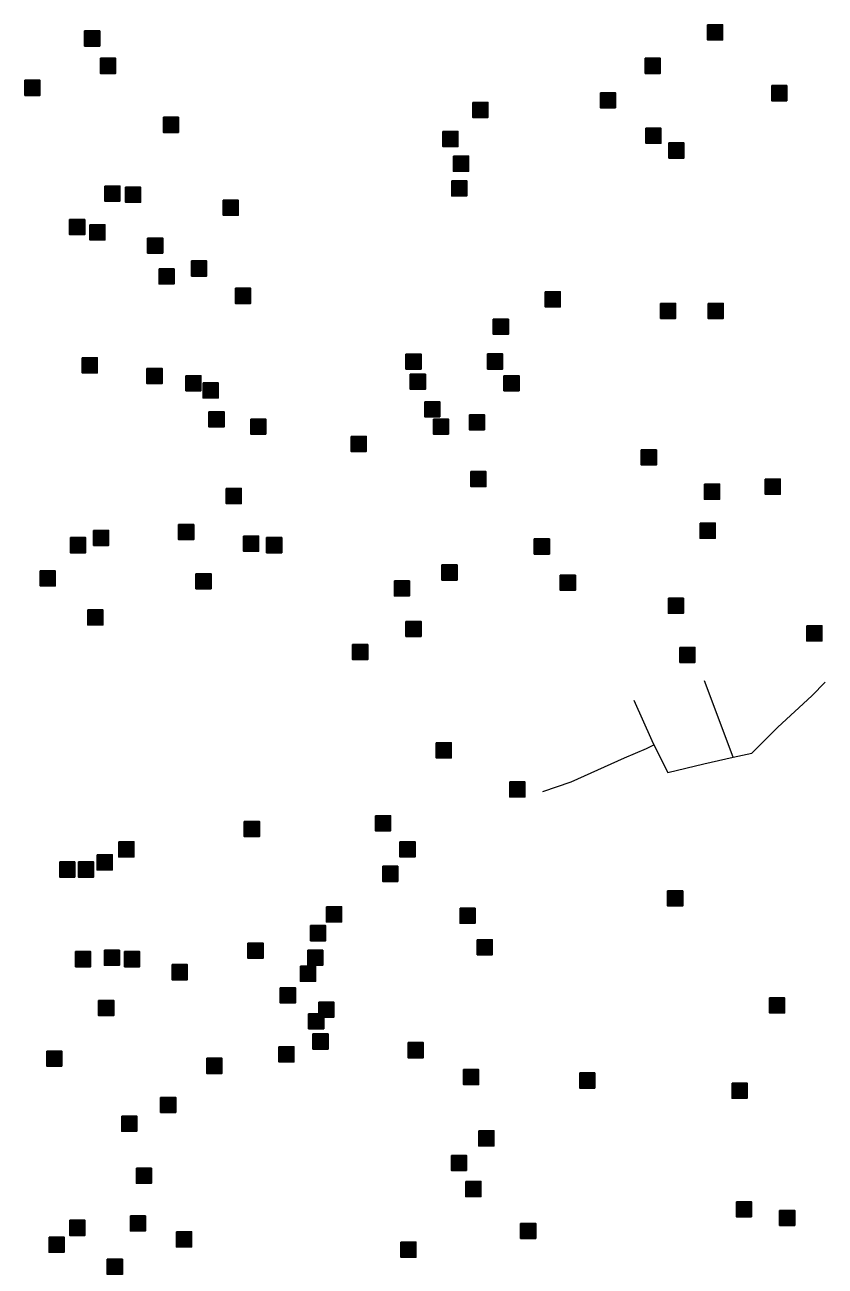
# Model space of a CAD drawing. Extents: x 445.6 to 500, y 8618.1 to 8673.4.
# Drawn here: x 463.556 to 466.632, y 8634.536 to 8639.308 of the extents above; entities that cross this region are included whole.
import ezdxf

# ---------------------------------------------------------------- set-up
doc = ezdxf.new("R2010")
doc.units = 0
doc.header["$LTSCALE"] = 0.064
doc.linetypes.add('DOT_DASHED', pattern=[7.7, 5, -1.2, 0.3, -1.2])
doc.layers.add('2', color=7, linetype='Continuous', lineweight=25)
doc.layers.add('22', color=7, linetype='DOT_DASHED', lineweight=13)

msp = doc.modelspace()

# ---------------------------------------------------------------- hatches: boundary and pattern name
at = {"layer": '2'}
for points in [[(463.7855, 8639.2844), (463.8435, 8639.2844), (463.8435, 8639.2264), (463.7855, 8639.2264)], [(466.1798, 8639.308), (466.2378, 8639.308), (466.2378, 8639.25), (466.1798, 8639.25)], [(463.8463, 8639.1794), (463.9043, 8639.1794), (463.9043, 8639.1214), (463.8463, 8639.1214)], [(465.94, 8639.1793), (465.998, 8639.1793), (465.998, 8639.1213), (465.94, 8639.1213)], [(463.5558, 8639.0947), (463.6138, 8639.0947), (463.6138, 8639.0367), (463.5558, 8639.0367)], [(465.7677, 8639.0471), (465.8257, 8639.0471), (465.8257, 8638.9891), (465.7677, 8638.9891)], [(466.4264, 8639.0742), (466.4844, 8639.0742), (466.4844, 8639.0162), (466.4264, 8639.0162)], [(465.2773, 8639.01), (465.3353, 8639.01), (465.3353, 8638.952), (465.2773, 8638.952)], [(464.0884, 8638.9524), (464.1464, 8638.9524), (464.1464, 8638.8944), (464.0884, 8638.8944)], [(465.1625, 8638.8982), (465.2205, 8638.8982), (465.2205, 8638.8402), (465.1625, 8638.8402)], [(465.9426, 8638.9107), (466.0006, 8638.9107), (466.0006, 8638.8527), (465.9426, 8638.8527)], [(466.0312, 8638.854), (466.0892, 8638.854), (466.0892, 8638.796), (466.0312, 8638.796)], [(465.203, 8638.8033), (465.261, 8638.8033), (465.261, 8638.7453), (465.203, 8638.7453)], [(465.1963, 8638.7085), (465.2543, 8638.7085), (465.2543, 8638.6505), (465.1963, 8638.6505)], [(463.8632, 8638.6882), (463.9212, 8638.6882), (463.9212, 8638.6302), (463.8632, 8638.6302)], [(463.9429, 8638.6836), (464.0009, 8638.6836), (464.0009, 8638.6256), (463.9429, 8638.6256)], [(464.3181, 8638.6339), (464.3761, 8638.6339), (464.3761, 8638.5759), (464.3181, 8638.5759)], [(463.7281, 8638.5594), (463.7861, 8638.5594), (463.7861, 8638.5014), (463.7281, 8638.5014)], [(463.8058, 8638.5391), (463.8638, 8638.5391), (463.8638, 8638.4811), (463.8058, 8638.4811)], [(464.0276, 8638.4882), (464.0856, 8638.4882), (464.0856, 8638.4302), (464.0276, 8638.4302)], [(464.0715, 8638.3697), (464.1295, 8638.3697), (464.1295, 8638.3117), (464.0715, 8638.3117)], [(464.1965, 8638.4002), (464.2545, 8638.4002), (464.2545, 8638.3422), (464.1965, 8638.3422)], [(464.3654, 8638.2951), (464.4234, 8638.2951), (464.4234, 8638.2371), (464.3654, 8638.2371)], [(465.5557, 8638.2818), (465.6137, 8638.2818), (465.6137, 8638.2238), (465.5557, 8638.2238)], [(465.9991, 8638.2373), (466.0571, 8638.2373), (466.0571, 8638.1793), (465.9991, 8638.1793)], [(466.1819, 8638.2373), (466.2399, 8638.2373), (466.2399, 8638.1793), (466.1819, 8638.1793)], [(465.3562, 8638.1762), (465.4142, 8638.1762), (465.4142, 8638.1182), (465.3562, 8638.1182)], [(465.0206, 8638.0425), (465.0786, 8638.0425), (465.0786, 8637.9845), (465.0206, 8637.9845)], [(465.3341, 8638.0428), (465.3921, 8638.0428), (465.3921, 8637.9848), (465.3341, 8637.9848)], [(463.7763, 8638.0281), (463.8343, 8638.0281), (463.8343, 8637.9701), (463.7763, 8637.9701)], [(464.025, 8637.987), (464.083, 8637.987), (464.083, 8637.929), (464.025, 8637.929)], [(464.1746, 8637.9592), (464.2326, 8637.9592), (464.2326, 8637.9012), (464.1746, 8637.9012)], [(465.0372, 8637.9647), (465.0952, 8637.9647), (465.0952, 8637.9067), (465.0372, 8637.9067)], [(465.3974, 8637.9591), (465.4554, 8637.9591), (465.4554, 8637.9011), (465.3974, 8637.9011)], [(464.2411, 8637.9315), (464.2991, 8637.9315), (464.2991, 8637.8735), (464.2411, 8637.8735)], [(465.0927, 8637.8591), (465.1507, 8637.8591), (465.1507, 8637.8011), (465.0927, 8637.8011)], [(464.2633, 8637.8203), (464.3213, 8637.8203), (464.3213, 8637.7623), (464.2633, 8637.7623)], [(465.2644, 8637.8091), (465.3224, 8637.8091), (465.3224, 8637.7511), (465.2644, 8637.7511)], [(464.424, 8637.7925), (464.482, 8637.7925), (464.482, 8637.7345), (464.424, 8637.7345)], [(465.1259, 8637.7924), (465.1839, 8637.7924), (465.1839, 8637.7344), (465.1259, 8637.7344)], [(464.81, 8637.7257), (464.868, 8637.7257), (464.868, 8637.6677), (464.81, 8637.6677)], [(465.925, 8637.6738), (465.983, 8637.6738), (465.983, 8637.6158), (465.925, 8637.6158)], [(465.27, 8637.5906), (465.328, 8637.5906), (465.328, 8637.5326), (465.27, 8637.5326)], [(466.4014, 8637.5614), (466.4594, 8637.5614), (466.4594, 8637.5034), (466.4014, 8637.5034)], [(464.3298, 8637.5257), (464.3878, 8637.5257), (464.3878, 8637.4677), (464.3298, 8637.4677)], [(466.1677, 8637.5423), (466.2257, 8637.5423), (466.2257, 8637.4843), (466.1677, 8637.4843)], [(464.1469, 8637.3868), (464.2049, 8637.3868), (464.2049, 8637.3288), (464.1469, 8637.3288)], [(466.1511, 8637.3922), (466.2091, 8637.3922), (466.2091, 8637.3342), (466.1511, 8637.3342)], [(463.7313, 8637.3367), (463.7893, 8637.3367), (463.7893, 8637.2787), (463.7313, 8637.2787)], [(463.82, 8637.3645), (463.878, 8637.3645), (463.878, 8637.3065), (463.82, 8637.3065)], [(464.3963, 8637.3423), (464.4543, 8637.3423), (464.4543, 8637.2843), (464.3963, 8637.2843)], [(464.485, 8637.3367), (464.543, 8637.3367), (464.543, 8637.2787), (464.485, 8637.2787)], [(465.5137, 8637.3315), (465.5717, 8637.3315), (465.5717, 8637.2735), (465.5137, 8637.2735)], [(465.1591, 8637.2314), (465.2171, 8637.2314), (465.2171, 8637.1734), (465.1591, 8637.1734)], [(463.6149, 8637.2089), (463.6729, 8637.2089), (463.6729, 8637.1509), (463.6149, 8637.1509)], [(464.2134, 8637.1978), (464.2714, 8637.1978), (464.2714, 8637.1398), (464.2134, 8637.1398)], [(465.6136, 8637.1921), (465.6716, 8637.1921), (465.6716, 8637.1341), (465.6136, 8637.1341)], [(464.9762, 8637.1703), (465.0342, 8637.1703), (465.0342, 8637.1123), (464.9762, 8637.1123)], [(466.0291, 8637.1036), (466.0871, 8637.1036), (466.0871, 8637.0456), (466.0291, 8637.0456)], [(463.7978, 8637.0588), (463.8558, 8637.0588), (463.8558, 8637.0008), (463.7978, 8637.0008)], [(465.0205, 8637.0147), (465.0785, 8637.0147), (465.0785, 8636.9567), (465.0205, 8636.9567)], [(466.5612, 8636.9976), (466.6192, 8636.9976), (466.6192, 8636.9396), (466.5612, 8636.9396)], [(464.8155, 8636.9257), (464.8735, 8636.9257), (464.8735, 8636.8677), (464.8155, 8636.8677)], [(466.0735, 8636.9146), (466.1315, 8636.9146), (466.1315, 8636.8566), (466.0735, 8636.8566)], [(465.1369, 8636.5478), (465.1949, 8636.5478), (465.1949, 8636.4898), (465.1369, 8636.4898)], [(465.4195, 8636.3977), (465.4775, 8636.3977), (465.4775, 8636.3397), (465.4195, 8636.3397)], [(464.9034, 8636.2675), (464.9614, 8636.2675), (464.9614, 8636.2095), (464.9034, 8636.2095)], [(464.3991, 8636.2453), (464.4571, 8636.2453), (464.4571, 8636.1873), (464.3991, 8636.1873)], [(463.917, 8636.1674), (463.975, 8636.1674), (463.975, 8636.1094), (463.917, 8636.1094)], [(464.9976, 8636.1674), (465.0556, 8636.1674), (465.0556, 8636.1094), (464.9976, 8636.1094)], [(463.6898, 8636.0896), (463.7478, 8636.0896), (463.7478, 8636.0316), (463.6898, 8636.0316)], [(463.7618, 8636.0896), (463.8198, 8636.0896), (463.8198, 8636.0316), (463.7618, 8636.0316)], [(463.8338, 8636.1174), (463.8918, 8636.1174), (463.8918, 8636.0594), (463.8338, 8636.0594)], [(464.9311, 8636.073), (464.9891, 8636.073), (464.9891, 8636.015), (464.9311, 8636.015)], [(466.0264, 8635.9787), (466.0844, 8635.9787), (466.0844, 8635.9207), (466.0264, 8635.9207)], [(464.715, 8635.9173), (464.773, 8635.9173), (464.773, 8635.8593), (464.715, 8635.8593)], [(465.2285, 8635.912), (465.2865, 8635.912), (465.2865, 8635.854), (465.2285, 8635.854)], [(464.654, 8635.8451), (464.712, 8635.8451), (464.712, 8635.7871), (464.654, 8635.7871)], [(465.2945, 8635.7907), (465.3525, 8635.7907), (465.3525, 8635.7327), (465.2945, 8635.7327)], [(463.7507, 8635.745), (463.8087, 8635.745), (463.8087, 8635.687), (463.7507, 8635.687)], [(463.8616, 8635.7506), (463.9196, 8635.7506), (463.9196, 8635.6926), (463.8616, 8635.6926)], [(463.9391, 8635.745), (463.9971, 8635.745), (463.9971, 8635.687), (463.9391, 8635.687)], [(464.4133, 8635.7776), (464.4713, 8635.7776), (464.4713, 8635.7196), (464.4133, 8635.7196)], [(464.6429, 8635.7506), (464.7009, 8635.7506), (464.7009, 8635.6926), (464.6429, 8635.6926)], [(464.122, 8635.695), (464.18, 8635.695), (464.18, 8635.637), (464.122, 8635.637)], [(464.6152, 8635.6894), (464.6732, 8635.6894), (464.6732, 8635.6314), (464.6152, 8635.6314)], [(464.5376, 8635.6061), (464.5956, 8635.6061), (464.5956, 8635.5481), (464.5376, 8635.5481)], [(463.8394, 8635.5572), (463.8974, 8635.5572), (463.8974, 8635.4992), (463.8394, 8635.4992)], [(466.4181, 8635.5673), (466.4761, 8635.5673), (466.4761, 8635.5093), (466.4181, 8635.5093)], [(464.6466, 8635.5063), (464.7046, 8635.5063), (464.7046, 8635.4483), (464.6466, 8635.4483)], [(464.6854, 8635.5508), (464.7434, 8635.5508), (464.7434, 8635.4928), (464.6854, 8635.4928)], [(464.6632, 8635.4285), (464.7212, 8635.4285), (464.7212, 8635.3705), (464.6632, 8635.3705)], [(463.6399, 8635.3627), (463.6979, 8635.3627), (463.6979, 8635.3047), (463.6399, 8635.3047)], [(464.5321, 8635.3793), (464.5901, 8635.3793), (464.5901, 8635.3213), (464.5321, 8635.3213)], [(465.029, 8635.3951), (465.087, 8635.3951), (465.087, 8635.3371), (465.029, 8635.3371)], [(464.255, 8635.3349), (464.313, 8635.3349), (464.313, 8635.2769), (464.255, 8635.2769)], [(465.2419, 8635.2917), (465.2999, 8635.2917), (465.2999, 8635.2337), (465.2419, 8635.2337)], [(465.6884, 8635.2784), (465.7464, 8635.2784), (465.7464, 8635.2204), (465.6884, 8635.2204)], [(466.274, 8635.2394), (466.332, 8635.2394), (466.332, 8635.1814), (466.274, 8635.1814)], [(464.0777, 8635.1848), (464.1357, 8635.1848), (464.1357, 8635.1268), (464.0777, 8635.1268)], [(463.928, 8635.1125), (463.986, 8635.1125), (463.986, 8635.0545), (463.928, 8635.0545)], [(465.3005, 8635.0561), (465.3585, 8635.0561), (465.3585, 8634.9981), (465.3005, 8634.9981)], [(465.1952, 8634.9616), (465.2532, 8634.9616), (465.2532, 8634.9036), (465.1952, 8634.9036)], [(463.9844, 8634.9123), (464.0424, 8634.9123), (464.0424, 8634.8543), (463.9844, 8634.8543)], [(465.2506, 8634.8615), (465.3086, 8634.8615), (465.3086, 8634.8035), (465.2506, 8634.8035)], [(466.2906, 8634.7836), (466.3486, 8634.7836), (466.3486, 8634.7256), (466.2906, 8634.7256)], [(466.4569, 8634.7503), (466.5149, 8634.7503), (466.5149, 8634.6923), (466.4569, 8634.6923)], [(463.7285, 8634.7123), (463.7865, 8634.7123), (463.7865, 8634.6543), (463.7285, 8634.6543)], [(463.9613, 8634.729), (464.0193, 8634.729), (464.0193, 8634.671), (463.9613, 8634.671)], [(465.4612, 8634.7004), (465.5192, 8634.7004), (465.5192, 8634.6424), (465.4612, 8634.6424)], [(463.6488, 8634.6476), (463.7068, 8634.6476), (463.7068, 8634.5896), (463.6488, 8634.5896)], [(464.1386, 8634.6679), (464.1966, 8634.6679), (464.1966, 8634.6099), (464.1386, 8634.6099)], [(465.0012, 8634.6281), (465.0592, 8634.6281), (465.0592, 8634.5701), (465.0012, 8634.5701)], [(463.8726, 8634.5623), (463.9306, 8634.5623), (463.9306, 8634.5043), (463.8726, 8634.5043)]]:
    msp.add_hatch(color=256, dxfattribs=at).paths.add_polyline_path(points)

# ---------------------------------------------------------------- linework, layer by layer
for points in [[(463.7855, 8639.2844), (463.8435, 8639.2844), (463.8435, 8639.2264), (463.7855, 8639.2264)], [(466.1798, 8639.308), (466.2378, 8639.308), (466.2378, 8639.25), (466.1798, 8639.25)], [(463.8463, 8639.1794), (463.9043, 8639.1794), (463.9043, 8639.1214), (463.8463, 8639.1214)], [(465.94, 8639.1793), (465.998, 8639.1793), (465.998, 8639.1213), (465.94, 8639.1213)], [(463.5558, 8639.0947), (463.6138, 8639.0947), (463.6138, 8639.0367), (463.5558, 8639.0367)], [(465.7677, 8639.0471), (465.8257, 8639.0471), (465.8257, 8638.9891), (465.7677, 8638.9891)], [(466.4264, 8639.0742), (466.4844, 8639.0742), (466.4844, 8639.0162), (466.4264, 8639.0162)], [(465.2773, 8639.01), (465.3353, 8639.01), (465.3353, 8638.952), (465.2773, 8638.952)], [(464.0884, 8638.9524), (464.1464, 8638.9524), (464.1464, 8638.8944), (464.0884, 8638.8944)], [(465.1625, 8638.8982), (465.2205, 8638.8982), (465.2205, 8638.8402), (465.1625, 8638.8402)], [(465.9426, 8638.9107), (466.0006, 8638.9107), (466.0006, 8638.8527), (465.9426, 8638.8527)], [(466.0312, 8638.854), (466.0892, 8638.854), (466.0892, 8638.796), (466.0312, 8638.796)], [(465.203, 8638.8033), (465.261, 8638.8033), (465.261, 8638.7453), (465.203, 8638.7453)], [(465.1963, 8638.7085), (465.2543, 8638.7085), (465.2543, 8638.6505), (465.1963, 8638.6505)], [(463.8632, 8638.6882), (463.9212, 8638.6882), (463.9212, 8638.6302), (463.8632, 8638.6302)], [(463.9429, 8638.6836), (464.0009, 8638.6836), (464.0009, 8638.6256), (463.9429, 8638.6256)], [(464.3181, 8638.6339), (464.3761, 8638.6339), (464.3761, 8638.5759), (464.3181, 8638.5759)], [(463.7281, 8638.5594), (463.7861, 8638.5594), (463.7861, 8638.5014), (463.7281, 8638.5014)], [(463.8058, 8638.5391), (463.8638, 8638.5391), (463.8638, 8638.4811), (463.8058, 8638.4811)], [(464.0276, 8638.4882), (464.0856, 8638.4882), (464.0856, 8638.4302), (464.0276, 8638.4302)], [(464.0715, 8638.3697), (464.1295, 8638.3697), (464.1295, 8638.3117), (464.0715, 8638.3117)], [(464.1965, 8638.4002), (464.2545, 8638.4002), (464.2545, 8638.3422), (464.1965, 8638.3422)], [(464.3654, 8638.2951), (464.4234, 8638.2951), (464.4234, 8638.2371), (464.3654, 8638.2371)], [(465.5557, 8638.2818), (465.6137, 8638.2818), (465.6137, 8638.2238), (465.5557, 8638.2238)], [(465.9991, 8638.2373), (466.0571, 8638.2373), (466.0571, 8638.1793), (465.9991, 8638.1793)], [(466.1819, 8638.2373), (466.2399, 8638.2373), (466.2399, 8638.1793), (466.1819, 8638.1793)], [(465.3562, 8638.1762), (465.4142, 8638.1762), (465.4142, 8638.1182), (465.3562, 8638.1182)], [(465.0206, 8638.0425), (465.0786, 8638.0425), (465.0786, 8637.9845), (465.0206, 8637.9845)], [(465.3341, 8638.0428), (465.3921, 8638.0428), (465.3921, 8637.9848), (465.3341, 8637.9848)], [(463.7763, 8638.0281), (463.8343, 8638.0281), (463.8343, 8637.9701), (463.7763, 8637.9701)], [(464.025, 8637.987), (464.083, 8637.987), (464.083, 8637.929), (464.025, 8637.929)], [(464.1746, 8637.9592), (464.2326, 8637.9592), (464.2326, 8637.9012), (464.1746, 8637.9012)], [(465.0372, 8637.9647), (465.0952, 8637.9647), (465.0952, 8637.9067), (465.0372, 8637.9067)], [(465.3974, 8637.9591), (465.4554, 8637.9591), (465.4554, 8637.9011), (465.3974, 8637.9011)], [(464.2411, 8637.9315), (464.2991, 8637.9315), (464.2991, 8637.8735), (464.2411, 8637.8735)], [(465.0927, 8637.8591), (465.1507, 8637.8591), (465.1507, 8637.8011), (465.0927, 8637.8011)], [(464.2633, 8637.8203), (464.3213, 8637.8203), (464.3213, 8637.7623), (464.2633, 8637.7623)], [(465.2644, 8637.8091), (465.3224, 8637.8091), (465.3224, 8637.7511), (465.2644, 8637.7511)], [(464.424, 8637.7925), (464.482, 8637.7925), (464.482, 8637.7345), (464.424, 8637.7345)], [(465.1259, 8637.7924), (465.1839, 8637.7924), (465.1839, 8637.7344), (465.1259, 8637.7344)], [(464.81, 8637.7257), (464.868, 8637.7257), (464.868, 8637.6677), (464.81, 8637.6677)], [(465.925, 8637.6738), (465.983, 8637.6738), (465.983, 8637.6158), (465.925, 8637.6158)], [(465.27, 8637.5906), (465.328, 8637.5906), (465.328, 8637.5326), (465.27, 8637.5326)], [(466.4014, 8637.5614), (466.4594, 8637.5614), (466.4594, 8637.5034), (466.4014, 8637.5034)], [(464.3298, 8637.5257), (464.3878, 8637.5257), (464.3878, 8637.4677), (464.3298, 8637.4677)], [(466.1677, 8637.5423), (466.2257, 8637.5423), (466.2257, 8637.4843), (466.1677, 8637.4843)], [(464.1469, 8637.3868), (464.2049, 8637.3868), (464.2049, 8637.3288), (464.1469, 8637.3288)], [(466.1511, 8637.3922), (466.2091, 8637.3922), (466.2091, 8637.3342), (466.1511, 8637.3342)], [(463.7313, 8637.3367), (463.7893, 8637.3367), (463.7893, 8637.2787), (463.7313, 8637.2787)], [(463.82, 8637.3645), (463.878, 8637.3645), (463.878, 8637.3065), (463.82, 8637.3065)], [(464.3963, 8637.3423), (464.4543, 8637.3423), (464.4543, 8637.2843), (464.3963, 8637.2843)], [(464.485, 8637.3367), (464.543, 8637.3367), (464.543, 8637.2787), (464.485, 8637.2787)], [(465.5137, 8637.3315), (465.5717, 8637.3315), (465.5717, 8637.2735), (465.5137, 8637.2735)], [(465.1591, 8637.2314), (465.2171, 8637.2314), (465.2171, 8637.1734), (465.1591, 8637.1734)], [(463.6149, 8637.2089), (463.6729, 8637.2089), (463.6729, 8637.1509), (463.6149, 8637.1509)], [(464.2134, 8637.1978), (464.2714, 8637.1978), (464.2714, 8637.1398), (464.2134, 8637.1398)], [(465.6136, 8637.1921), (465.6716, 8637.1921), (465.6716, 8637.1341), (465.6136, 8637.1341)], [(464.9762, 8637.1703), (465.0342, 8637.1703), (465.0342, 8637.1123), (464.9762, 8637.1123)], [(466.0291, 8637.1036), (466.0871, 8637.1036), (466.0871, 8637.0456), (466.0291, 8637.0456)], [(463.7978, 8637.0588), (463.8558, 8637.0588), (463.8558, 8637.0008), (463.7978, 8637.0008)], [(465.0205, 8637.0147), (465.0785, 8637.0147), (465.0785, 8636.9567), (465.0205, 8636.9567)], [(466.5612, 8636.9976), (466.6192, 8636.9976), (466.6192, 8636.9396), (466.5612, 8636.9396)], [(464.8155, 8636.9257), (464.8735, 8636.9257), (464.8735, 8636.8677), (464.8155, 8636.8677)], [(466.0735, 8636.9146), (466.1315, 8636.9146), (466.1315, 8636.8566), (466.0735, 8636.8566)], [(465.1369, 8636.5478), (465.1949, 8636.5478), (465.1949, 8636.4898), (465.1369, 8636.4898)], [(465.4195, 8636.3977), (465.4775, 8636.3977), (465.4775, 8636.3397), (465.4195, 8636.3397)], [(464.9034, 8636.2675), (464.9614, 8636.2675), (464.9614, 8636.2095), (464.9034, 8636.2095)], [(464.3991, 8636.2453), (464.4571, 8636.2453), (464.4571, 8636.1873), (464.3991, 8636.1873)], [(463.917, 8636.1674), (463.975, 8636.1674), (463.975, 8636.1094), (463.917, 8636.1094)], [(464.9976, 8636.1674), (465.0556, 8636.1674), (465.0556, 8636.1094), (464.9976, 8636.1094)], [(463.6898, 8636.0896), (463.7478, 8636.0896), (463.7478, 8636.0316), (463.6898, 8636.0316)], [(463.7618, 8636.0896), (463.8198, 8636.0896), (463.8198, 8636.0316), (463.7618, 8636.0316)], [(463.8338, 8636.1174), (463.8918, 8636.1174), (463.8918, 8636.0594), (463.8338, 8636.0594)], [(464.9311, 8636.073), (464.9891, 8636.073), (464.9891, 8636.015), (464.9311, 8636.015)], [(466.0264, 8635.9787), (466.0844, 8635.9787), (466.0844, 8635.9207), (466.0264, 8635.9207)], [(464.715, 8635.9173), (464.773, 8635.9173), (464.773, 8635.8593), (464.715, 8635.8593)], [(465.2285, 8635.912), (465.2865, 8635.912), (465.2865, 8635.854), (465.2285, 8635.854)], [(464.654, 8635.8451), (464.712, 8635.8451), (464.712, 8635.7871), (464.654, 8635.7871)], [(465.2945, 8635.7907), (465.3525, 8635.7907), (465.3525, 8635.7327), (465.2945, 8635.7327)], [(463.7507, 8635.745), (463.8087, 8635.745), (463.8087, 8635.687), (463.7507, 8635.687)], [(463.8616, 8635.7506), (463.9196, 8635.7506), (463.9196, 8635.6926), (463.8616, 8635.6926)], [(463.9391, 8635.745), (463.9971, 8635.745), (463.9971, 8635.687), (463.9391, 8635.687)], [(464.4133, 8635.7776), (464.4713, 8635.7776), (464.4713, 8635.7196), (464.4133, 8635.7196)], [(464.6429, 8635.7506), (464.7009, 8635.7506), (464.7009, 8635.6926), (464.6429, 8635.6926)], [(464.122, 8635.695), (464.18, 8635.695), (464.18, 8635.637), (464.122, 8635.637)], [(464.6152, 8635.6894), (464.6732, 8635.6894), (464.6732, 8635.6314), (464.6152, 8635.6314)], [(464.5376, 8635.6061), (464.5956, 8635.6061), (464.5956, 8635.5481), (464.5376, 8635.5481)], [(463.8394, 8635.5572), (463.8974, 8635.5572), (463.8974, 8635.4992), (463.8394, 8635.4992)], [(466.4181, 8635.5673), (466.4761, 8635.5673), (466.4761, 8635.5093), (466.4181, 8635.5093)], [(464.6466, 8635.5063), (464.7046, 8635.5063), (464.7046, 8635.4483), (464.6466, 8635.4483)], [(464.6854, 8635.5508), (464.7434, 8635.5508), (464.7434, 8635.4928), (464.6854, 8635.4928)], [(464.6632, 8635.4285), (464.7212, 8635.4285), (464.7212, 8635.3705), (464.6632, 8635.3705)], [(463.6399, 8635.3627), (463.6979, 8635.3627), (463.6979, 8635.3047), (463.6399, 8635.3047)], [(464.5321, 8635.3793), (464.5901, 8635.3793), (464.5901, 8635.3213), (464.5321, 8635.3213)], [(465.029, 8635.3951), (465.087, 8635.3951), (465.087, 8635.3371), (465.029, 8635.3371)], [(464.255, 8635.3349), (464.313, 8635.3349), (464.313, 8635.2769), (464.255, 8635.2769)], [(465.2419, 8635.2917), (465.2999, 8635.2917), (465.2999, 8635.2337), (465.2419, 8635.2337)], [(465.6884, 8635.2784), (465.7464, 8635.2784), (465.7464, 8635.2204), (465.6884, 8635.2204)], [(466.274, 8635.2394), (466.332, 8635.2394), (466.332, 8635.1814), (466.274, 8635.1814)], [(464.0777, 8635.1848), (464.1357, 8635.1848), (464.1357, 8635.1268), (464.0777, 8635.1268)], [(463.928, 8635.1125), (463.986, 8635.1125), (463.986, 8635.0545), (463.928, 8635.0545)], [(465.3005, 8635.0561), (465.3585, 8635.0561), (465.3585, 8634.9981), (465.3005, 8634.9981)], [(465.1952, 8634.9616), (465.2532, 8634.9616), (465.2532, 8634.9036), (465.1952, 8634.9036)], [(463.9844, 8634.9123), (464.0424, 8634.9123), (464.0424, 8634.8543), (463.9844, 8634.8543)], [(465.2506, 8634.8615), (465.3086, 8634.8615), (465.3086, 8634.8035), (465.2506, 8634.8035)], [(466.2906, 8634.7836), (466.3486, 8634.7836), (466.3486, 8634.7256), (466.2906, 8634.7256)], [(466.4569, 8634.7503), (466.5149, 8634.7503), (466.5149, 8634.6923), (466.4569, 8634.6923)], [(463.7285, 8634.7123), (463.7865, 8634.7123), (463.7865, 8634.6543), (463.7285, 8634.6543)], [(463.9613, 8634.729), (464.0193, 8634.729), (464.0193, 8634.671), (463.9613, 8634.671)], [(465.4612, 8634.7004), (465.5192, 8634.7004), (465.5192, 8634.6424), (465.4612, 8634.6424)], [(463.6488, 8634.6476), (463.7068, 8634.6476), (463.7068, 8634.5896), (463.6488, 8634.5896)], [(464.1386, 8634.6679), (464.1966, 8634.6679), (464.1966, 8634.6099), (464.1386, 8634.6099)], [(465.0012, 8634.6281), (465.0592, 8634.6281), (465.0592, 8634.5701), (465.0012, 8634.5701)], [(463.8726, 8634.5623), (463.9306, 8634.5623), (463.9306, 8634.5043), (463.8726, 8634.5043)]]:
    msp.add_lwpolyline(points, close=True, dxfattribs=at)
at = {"layer": '22'}
msp.add_line((466.2783, 8636.4925), (466.1679, 8636.786), dxfattribs=at)
for points in [[(466.2783, 8636.4925), (466.3501, 8636.5078), (466.45, 8636.6076), (466.5807, 8636.7279), (466.6318, 8636.7803)], [(465.8965, 8636.7117), (465.9657, 8636.5564), (465.9739, 8636.54)], [(465.5466, 8636.3602), (465.6556, 8636.3978), (465.8606, 8636.4899), (465.9452, 8636.5257), (465.9739, 8636.54)], [(465.9739, 8636.54), (466.0272, 8636.4336), (466.1656, 8636.4669), (466.2783, 8636.4925)]]:
    msp.add_lwpolyline(points, dxfattribs=at)

doc.saveas('drawing.dxf')
